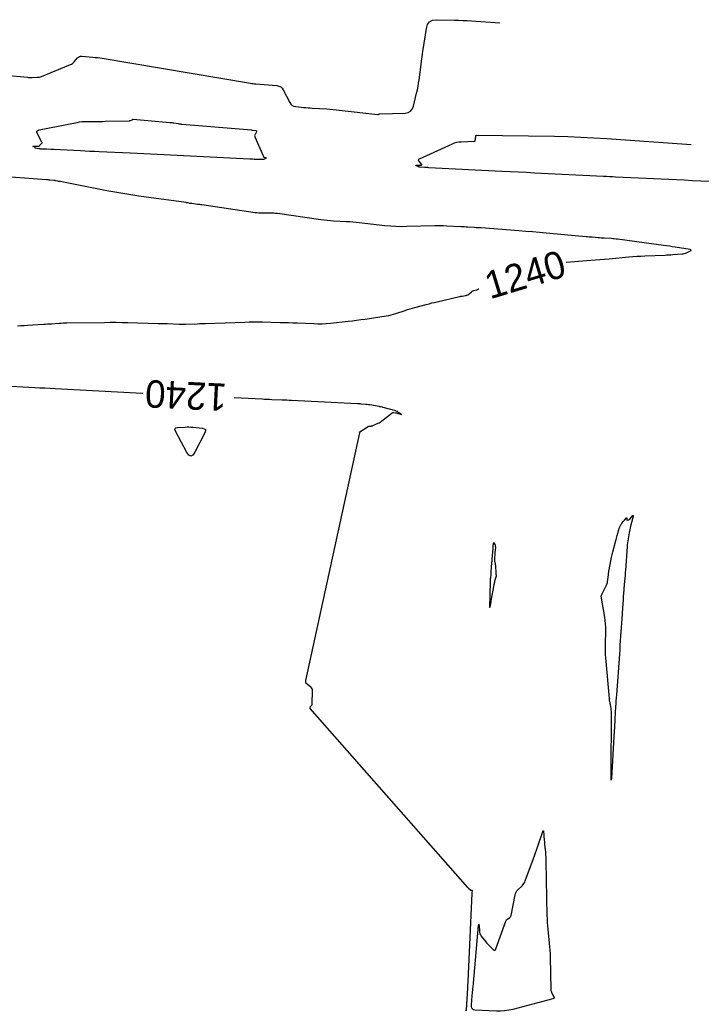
# Model space of a CAD drawing. Extents: x 658976 to 668726, y 639543 to 647196.
# Drawn here: x 664016.9 to 664165.9, y 642189.2 to 642406 of the extents above; entities that cross this region are included whole.
import ezdxf

# ---------------------------------------------------------------- set-up
doc = ezdxf.new("R2010")
doc.units = 0
for name, color, linetype in [('Ex_Contour Labels', 7, 'Continuous'), ('Ex_Major Contours', 7, 'Continuous'), ('Ex_Minor Contours', 7, 'Continuous')]:
    doc.layers.add(name, color=color, linetype=linetype)

msp = doc.modelspace()

# ---------------------------------------------------------------- linework, layer by layer
at = {"layer": 'Ex_Major Contours'}
for points in [[(664068.09, 642375.45), (664067.79, 642375.46), (664067.49, 642375.47), (664067.19, 642375.49), (664046.92, 642376.5), (664045.45, 642376.58), (664043.97, 642376.65), (664042.5, 642376.72), (664041.02, 642376.79), (664034.22, 642377.1), (664033.2, 642377.15), (664032.17, 642377.19), (664031.15, 642377.24), (664030.13, 642377.29), (664024.32, 642377.57), (664024.16, 642377.58), (664024, 642377.59), (664023.83, 642377.59), (664023.67, 642377.6), (664022.78, 642377.64), (664022.73, 642377.65), (664022.69, 642377.65), (664022.65, 642377.65), (664022.6, 642377.65), (664022.43, 642377.66), (664022.38, 642377.66), (664022.34, 642377.66), (664022.3, 642377.67), (664022.25, 642377.67), (664021.56, 642377.7), (664021.43, 642377.71), (664021.3, 642377.72), (664021.17, 642377.74), (664021.04, 642377.76), (664020.26, 642377.9), (664020.24, 642377.9), (664020.22, 642377.91), (664020.21, 642377.93), (664020.21, 642377.95), (664020.22, 642378.04), (664020.21, 642378.06), (664020.21, 642378.08), (664020.19, 642378.1), (664020.18, 642378.11), (664019.8, 642378.24), (664019.75, 642378.26), (664019.73, 642378.28), (664019.75, 642378.29), (664019.81, 642378.3), (664021.1, 642378.35), (664021.11, 642378.35), (664021.12, 642378.36), (664021.12, 642378.36), (664021.12, 642378.37), (664021.13, 642378.41), (664021.13, 642378.42), (664021.13, 642378.43), (664021.13, 642378.43), (664021.14, 642378.44), (664021.63, 642378.89), (664021.7, 642378.97), (664021.73, 642379.05), (664021.73, 642379.15), (664021.69, 642379.24), (664020.7, 642381.06), (664020.58, 642381.36), (664020.61, 642381.6), (664020.78, 642381.77), (664021.08, 642381.88), (664029.43, 642383.54), (664029.93, 642383.63), (664030.44, 642383.69), (664030.94, 642383.73), (664031.46, 642383.74), (664033.5, 642383.74), (664034.02, 642383.74), (664034.53, 642383.75), (664035.04, 642383.75), (664035.55, 642383.76), (664040.8, 642383.89), (664040.87, 642383.89), (664040.94, 642383.91), (664041.01, 642383.92), (664041.08, 642383.95), (664041.44, 642384.09), (664041.46, 642384.1), (664041.47, 642384.11), (664041.49, 642384.13), (664041.5, 642384.14), (664041.55, 642384.2), (664041.57, 642384.22), (664041.58, 642384.22), (664041.6, 642384.23), (664041.62, 642384.23), (664049.66, 642383.52), (664049.89, 642383.5), (664050.12, 642383.47), (664050.35, 642383.44), (664050.57, 642383.41), (664051.49, 642383.25), (664051.71, 642383.22), (664051.94, 642383.19), (664052.17, 642383.16), (664052.4, 642383.14), (664067.54, 642381.91), (664067.55, 642381.91), (664067.56, 642381.91), (664067.56, 642381.9), (664067.57, 642381.89), (664067.58, 642381.86), (664067.59, 642381.85), (664067.59, 642381.85), (664067.6, 642381.84), (664067.61, 642381.84), (664067.69, 642381.84), (664067.7, 642381.83), (664067.72, 642381.83), (664067.73, 642381.83), (664067.75, 642381.83), (664068.47, 642381.74), (664068.57, 642381.71), (664068.63, 642381.66), (664068.64, 642381.58), (664068.6, 642381.48), (664068.31, 642380.91), (664068.25, 642380.78), (664068.23, 642380.64), (664068.24, 642380.51), (664068.29, 642380.37), (664070.16, 642376.06), (664070.19, 642376), (664070.23, 642375.96), (664070.28, 642375.93), (664070.34, 642375.9), (664070.72, 642375.81), (664070.73, 642375.81), (664070.73, 642375.81), (664070.74, 642375.8), (664070.74, 642375.8), (664070.76, 642375.79), (664070.77, 642375.79), (664070.77, 642375.79), (664070.77, 642375.78), (664070.76, 642375.78), (664070.74, 642375.76), (664070.73, 642375.75), (664070.73, 642375.75), (664070.72, 642375.75), (664070.72, 642375.74), (664070.32, 642375.48), (664070.25, 642375.44), (664070.18, 642375.41), (664070.11, 642375.4), (664070.03, 642375.4), (664068.39, 642375.44)], [(664053.44, 642316.94), (664053.86, 642316.94), (664054.28, 642316.92), (664054.7, 642316.89), (664056.81, 642316.66), (664057.21, 642316.56), (664057.44, 642316.36), (664057.48, 642316.07), (664057.35, 642315.68), (664055.16, 642311.39), (664054.72, 642310.75), (664054.28, 642310.53), (664053.83, 642310.74), (664053.38, 642311.38), (664050.9, 642316.02), (664050.78, 642316.35), (664050.82, 642316.59), (664051, 642316.75), (664051.35, 642316.81), (664053.02, 642316.92)], [(664124.14, 642209.76), (664124.23, 642209.86), (664124.3, 642209.98), (664124.34, 642210.12), (664125.23, 642214.63), (664125.32, 642214.93), (664125.45, 642215.22), (664125.61, 642215.48), (664125.82, 642215.72), (664126.75, 642216.62), (664126.97, 642216.86), (664127.15, 642217.11), (664127.31, 642217.39), (664127.43, 642217.68), (664129.2, 642222.56), (664129.42, 642223.18), (664129.64, 642223.81), (664129.86, 642224.43), (664130.08, 642225.06), (664131.25, 642228.48), (664131.3, 642228.61), (664131.34, 642228.65), (664131.38, 642228.6), (664131.4, 642228.46), (664131.47, 642227.72), (664131.49, 642227.54), (664131.51, 642227.35), (664131.52, 642227.17), (664131.54, 642226.98), (664131.74, 642224.84), (664131.75, 642224.75), (664131.76, 642224.66), (664131.77, 642224.57), (664131.77, 642224.49), (664131.82, 642224.03), (664131.82, 642224), (664131.82, 642223.96), (664131.83, 642223.92), (664131.83, 642223.89), (664131.84, 642223.74), (664131.85, 642223.7), (664131.85, 642223.67), (664131.85, 642223.63), (664131.86, 642223.59), (664131.93, 642222.64), (664131.94, 642222.47), (664131.95, 642222.3), (664131.95, 642222.13), (664131.96, 642221.96), (664132.18, 642210.14), (664132.2, 642209.38), (664132.24, 642208.61), (664132.3, 642207.85), (664132.37, 642207.09), (664132.69, 642204.04), (664132.76, 642203.28), (664132.81, 642202.51), (664132.85, 642201.75), (664132.88, 642200.98), (664133.04, 642193.93), (664133.05, 642193.73), (664133.09, 642193.54), (664133.15, 642193.35), (664133.23, 642193.17), (664133.75, 642192.18), (664133.77, 642192.14), (664133.76, 642192.11), (664133.75, 642192.09), (664133.73, 642192.06), (664133.6, 642191.97), (664133.57, 642191.95), (664133.53, 642191.94), (664133.5, 642191.92), (664133.46, 642191.91), (664124.7, 642189.59), (664123.81, 642189.39), (664122.92, 642189.26), (664122.02, 642189.2), (664121.12, 642189.21), (664116.41, 642189.44), (664116.08, 642189.5), (664115.85, 642189.65), (664115.72, 642189.9), (664115.69, 642190.23), (664115.76, 642191.92), (664115.78, 642192.21), (664115.8, 642192.49), (664115.82, 642192.77), (664115.86, 642193.05), (664115.99, 642194.17), (664116.02, 642194.45), (664116.05, 642194.73), (664116.08, 642195.01), (664116.11, 642195.29), (664117.21, 642207.91), (664117.24, 642208.14), (664117.26, 642208.21), (664117.29, 642208.14), (664117.31, 642207.91), (664117.39, 642206.71), (664117.44, 642206.42), (664117.52, 642206.14), (664117.64, 642205.88), (664117.8, 642205.63), (664118.8, 642204.33), (664118.98, 642204.11), (664119.17, 642203.89), (664119.37, 642203.68), (664119.57, 642203.48), (664120.4, 642202.68), (664120.6, 642202.54), (664120.76, 642202.51), (664120.9, 642202.61), (664121.01, 642202.82), (664123.16, 642208.9), (664123.22, 642209.03), (664123.3, 642209.15), (664123.4, 642209.26), (664123.52, 642209.35), (664124.02, 642209.67)]]:
    msp.add_lwpolyline(points, close=True, dxfattribs=at)
for points in [[(664167.66, 642370.59), (664165.83, 642370.68), (664164.01, 642370.77), (664162.18, 642370.86), (664147.2, 642371.57), (664146.53, 642371.6), (664145.86, 642371.64), (664145.19, 642371.67), (664144.52, 642371.7), (664129.45, 642372.46), (664127.67, 642372.55), (664125.88, 642372.64), (664124.1, 642372.73), (664122.31, 642372.82), (664106.32, 642373.62), (664106.11, 642373.63), (664105.91, 642373.64), (664105.7, 642373.66), (664105.49, 642373.67), (664104.42, 642373.73), (664104.34, 642373.73), (664104.25, 642373.75), (664104.17, 642373.78), (664104.09, 642373.81), (664103.67, 642374.02), (664103.65, 642374.03), (664103.63, 642374.04), (664103.61, 642374.06), (664103.59, 642374.07), (664103.51, 642374.13), (664103.5, 642374.14), (664103.5, 642374.15), (664103.51, 642374.16), (664103.52, 642374.16), (664103.95, 642374.19), (664104.03, 642374.19), (664104.11, 642374.19), (664104.18, 642374.2), (664104.26, 642374.2), (664104.67, 642374.21), (664104.74, 642374.22), (664104.78, 642374.25), (664104.78, 642374.3), (664104.74, 642374.36), (664104.16, 642375.1), (664104.09, 642375.23), (664104.08, 642375.36), (664104.14, 642375.46), (664104.27, 642375.55), (664111.51, 642378.86), (664111.97, 642379.05), (664112.44, 642379.18), (664112.92, 642379.27), (664113.42, 642379.31), (664116.33, 642379.39), (664116.37, 642379.4), (664116.4, 642379.42), (664116.43, 642379.45), (664116.45, 642379.49), (664116.49, 642379.68), (664116.5, 642379.72), (664116.51, 642379.77), (664116.52, 642379.82), (664116.53, 642379.87), (664116.55, 642380.09), (664116.56, 642380.14), (664116.57, 642380.19), (664116.58, 642380.25), (664116.58, 642380.3), (664116.63, 642380.6), (664116.65, 642380.65), (664116.68, 642380.7), (664116.73, 642380.72), (664116.79, 642380.73), (664133.85, 642380.48), (664136.72, 642380.42), (664139.58, 642380.32), (664142.44, 642380.17), (664145.3, 642379.99), (664163.71, 642378.68)], [(664136.39, 642352.98), (664141.75, 642353.39), (664142.76, 642353.47), (664143.77, 642353.55), (664144.78, 642353.64), (664145.79, 642353.73), (664150.11, 642354.13), (664150.98, 642354.2), (664151.86, 642354.26), (664152.73, 642354.31), (664153.6, 642354.35), (664158, 642354.52), (664158.43, 642354.54), (664158.85, 642354.56), (664159.27, 642354.58), (664159.7, 642354.62), (664161.75, 642354.77), (664161.99, 642354.8), (664162.22, 642354.85), (664162.45, 642354.92), (664162.67, 642355.02), (664163.54, 642355.43), (664163.7, 642355.53), (664163.75, 642355.61), (664163.68, 642355.67), (664163.5, 642355.71), (664160.21, 642356.24), (664159.58, 642356.34), (664158.95, 642356.43), (664158.32, 642356.52), (664157.69, 642356.61), (664147.64, 642357.97), (664147.28, 642358.01), (664146.91, 642358.05), (664146.55, 642358.08), (664146.19, 642358.11), (664144.66, 642358.19), (664144.34, 642358.21), (664144.01, 642358.23), (664143.68, 642358.26), (664143.36, 642358.28), (664142.05, 642358.4), (664141.72, 642358.43), (664141.4, 642358.46), (664141.07, 642358.49), (664140.74, 642358.52), (664132, 642359.32), (664130.51, 642359.45), (664129.02, 642359.58), (664127.52, 642359.7), (664126.03, 642359.81), (664117.81, 642360.44), (664117.44, 642360.46), (664117.07, 642360.49), (664116.7, 642360.51), (664116.32, 642360.54), (664114.84, 642360.63), (664114.47, 642360.65), (664114.09, 642360.67), (664113.72, 642360.69), (664113.35, 642360.71), (664110.22, 642360.85), (664109.57, 642360.88), (664108.93, 642360.89), (664108.28, 642360.89), (664107.63, 642360.88), (664101.43, 642360.73), (664100.25, 642360.72), (664099.08, 642360.75), (664097.91, 642360.83), (664096.74, 642360.94), (664091.12, 642361.59), (664090.42, 642361.66), (664089.72, 642361.73), (664089.02, 642361.78), (664088.32, 642361.82), (664085.5, 642361.95), (664084.8, 642361.99), (664084.1, 642362.05), (664083.4, 642362.12), (664082.7, 642362.21), (664073.2, 642363.58), (664072.8, 642363.63), (664072.39, 642363.66), (664071.99, 642363.68), (664071.58, 642363.69), (664069.96, 642363.67), (664069.55, 642363.68), (664069.15, 642363.7), (664068.74, 642363.73), (664068.34, 642363.78), (664056.65, 642365.48), (664056.42, 642365.52), (664056.18, 642365.55), (664055.95, 642365.58), (664055.71, 642365.61), (664054.51, 642365.76), (664054.4, 642365.78), (664054.29, 642365.79), (664054.19, 642365.81), (664054.08, 642365.83), (664053.65, 642365.91), (664053.54, 642365.93), (664053.43, 642365.95), (664053.33, 642365.97), (664053.22, 642365.98), (664042.9, 642367.41), (664041.14, 642367.67), (664039.39, 642367.95), (664037.65, 642368.25), (664035.9, 642368.58), (664025.65, 642370.57), (664025.53, 642370.59), (664025.42, 642370.62), (664025.3, 642370.64), (664025.19, 642370.67), (664024.73, 642370.77), (664024.61, 642370.8), (664024.49, 642370.82), (664024.38, 642370.83), (664024.26, 642370.85), (664023.43, 642370.91), (664023.25, 642370.93), (664023.08, 642370.94), (664022.9, 642370.95), (664022.72, 642370.97), (664011.94, 642371.74)], [(664016.36, 642339.04), (664017.09, 642339.09), (664017.82, 642339.14), (664018.54, 642339.19), (664022.04, 642339.39), (664022.47, 642339.42), (664022.9, 642339.45), (664023.32, 642339.48), (664023.75, 642339.51), (664025.46, 642339.63), (664025.88, 642339.65), (664026.31, 642339.68), (664026.74, 642339.69), (664027.16, 642339.7), (664035.38, 642339.81), (664036.65, 642339.82), (664037.93, 642339.82), (664039.2, 642339.8), (664040.47, 642339.77), (664047.13, 642339.58), (664047.62, 642339.57), (664048.11, 642339.55), (664048.6, 642339.54), (664049.09, 642339.52), (664051.82, 642339.41), (664051.93, 642339.4), (664052.04, 642339.4), (664052.15, 642339.4), (664052.26, 642339.4), (664052.7, 642339.4), (664052.81, 642339.4), (664052.92, 642339.4), (664053.03, 642339.4), (664053.14, 642339.4), (664055.67, 642339.5), (664056.13, 642339.52), (664056.59, 642339.54), (664057.04, 642339.55), (664057.5, 642339.57), (664066.1, 642339.88), (664067.05, 642339.91), (664068.01, 642339.92), (664068.97, 642339.92), (664069.92, 642339.91), (664073.83, 642339.81), (664074.75, 642339.78), (664075.66, 642339.76), (664076.58, 642339.72), (664077.5, 642339.68), (664081.16, 642339.52), (664082.08, 642339.5), (664082.99, 642339.51), (664083.9, 642339.56), (664084.82, 642339.64), (664088.65, 642340.05), (664089.6, 642340.16), (664090.54, 642340.28), (664091.48, 642340.4), (664092.42, 642340.54), (664097.02, 642341.23), (664097.55, 642341.33), (664098.08, 642341.44), (664098.6, 642341.58), (664099.12, 642341.74), (664101.18, 642342.43), (664101.7, 642342.6), (664102.22, 642342.76), (664102.74, 642342.92), (664103.26, 642343.06), (664105.78, 642343.73), (664106.37, 642343.89), (664106.97, 642344.04), (664107.56, 642344.18), (664108.16, 642344.32), (664113.03, 642345.45), (664113.18, 642345.48), (664113.32, 642345.51), (664113.47, 642345.54), (664113.62, 642345.56), (664114.38, 642345.68), (664114.44, 642345.69), (664114.5, 642345.7), (664114.56, 642345.72), (664114.63, 642345.74), (664114.87, 642345.81), (664114.93, 642345.83), (664114.99, 642345.86), (664115.04, 642345.9), (664115.09, 642345.94), (664115.7, 642346.5), (664115.81, 642346.59), (664115.93, 642346.67), (664116.05, 642346.72), (664116.18, 642346.77), (664116.73, 642346.91), (664116.86, 642346.95), (664116.99, 642347), (664117.12, 642347.07), (664117.23, 642347.15), (664117.25, 642347.16)], [(664043.8, 642324.27), (664043.66, 642324.28), (664024.57, 642325.27), (664023.46, 642325.33), (664022.35, 642325.39), (664021.24, 642325.45), (664020.13, 642325.51), (664004.49, 642326.39)], [(664114.38, 642189.39), (664114.5, 642189.39), (664114.52, 642189.39), (664114.54, 642189.4), (664114.55, 642189.42), (664114.55, 642189.43), (664114.85, 642194.32), (664114.87, 642194.68), (664114.89, 642195.05), (664114.91, 642195.41), (664114.93, 642195.78), (664115.83, 642214.9), (664115.83, 642214.97), (664115.83, 642215.03), (664115.84, 642215.1), (664115.84, 642215.16), (664115.87, 642215.56), (664115.87, 642215.56), (664115.87, 642215.56), (664115.86, 642215.56), (664115.58, 642215.58), (664115.54, 642215.59), (664115.5, 642215.6), (664115.46, 642215.62), (664115.43, 642215.65), (664115.11, 642215.97), (664115.05, 642216.04), (664114.99, 642216.1), (664114.93, 642216.17), (664114.87, 642216.24), (664080.39, 642255.41), (664080.34, 642255.49), (664080.32, 642255.57), (664080.34, 642255.65), (664080.39, 642255.73), (664080.67, 642256.05), (664080.73, 642256.14), (664080.78, 642256.23), (664080.81, 642256.32), (664080.82, 642256.42), (664080.9, 642259.23), (664080.88, 642259.48), (664080.81, 642259.69), (664080.68, 642259.88), (664080.51, 642260.05), (664079.71, 642260.67), (664079.54, 642260.84), (664079.44, 642261.03), (664079.4, 642261.24), (664079.42, 642261.48), (664091.24, 642315.67), (664091.25, 642315.69), (664091.25, 642315.7), (664091.25, 642315.71), (664091.24, 642315.72), (664091.23, 642315.77), (664091.23, 642315.78), (664091.23, 642315.79), (664091.22, 642315.8), (664091.22, 642315.8), (664091.19, 642315.82), (664091.18, 642315.83), (664091.18, 642315.83), (664091.18, 642315.84), (664091.18, 642315.85), (664091.2, 642315.87), (664091.21, 642315.88), (664091.21, 642315.89), (664091.22, 642315.89), (664091.22, 642315.9), (664093.07, 642317.03), (664093.15, 642317.07), (664093.22, 642317.1), (664093.3, 642317.12), (664093.39, 642317.12), (664093.73, 642317.14), (664093.82, 642317.15), (664093.9, 642317.16), (664093.98, 642317.19), (664094.06, 642317.22), (664095.23, 642317.74), (664095.45, 642317.84), (664095.66, 642317.96), (664095.86, 642318.09), (664096.06, 642318.24), (664098.24, 642319.97), (664098.33, 642320.03), (664098.42, 642320.07), (664098.52, 642320.09), (664098.63, 642320.08), (664099.06, 642320.03), (664099.17, 642320.01), (664099.28, 642319.99), (664099.39, 642319.96), (664099.49, 642319.93), (664100.34, 642319.65), (664100.41, 642319.63), (664100.43, 642319.63), (664100.41, 642319.65), (664100.35, 642319.69), (664099.95, 642319.92), (664099.9, 642319.95), (664099.85, 642319.98), (664099.81, 642320.01), (664099.76, 642320.05), (664099.57, 642320.22), (664099.54, 642320.25), (664099.5, 642320.28), (664099.47, 642320.3), (664099.42, 642320.32), (664099.18, 642320.41), (664099.16, 642320.42), (664099.14, 642320.43), (664099.12, 642320.43), (664099.11, 642320.44), (664096.35, 642321.21), (664096.29, 642321.22), (664096.23, 642321.24), (664096.16, 642321.25), (664096.1, 642321.27), (664095.76, 642321.33), (664095.68, 642321.35), (664095.6, 642321.36), (664095.52, 642321.38), (664095.44, 642321.39), (664093.42, 642321.74), (664093.35, 642321.75), (664093.27, 642321.76), (664093.2, 642321.77), (664093.12, 642321.78), (664092.82, 642321.81), (664092.75, 642321.82), (664092.67, 642321.83), (664092.6, 642321.83), (664092.52, 642321.84), (664091.51, 642321.95), (664091.31, 642321.97), (664091.12, 642321.98), (664090.93, 642321.99), (664090.73, 642322.01), (664076.32, 642322.72), (664075.78, 642322.74), (664075.24, 642322.77), (664074.7, 642322.79), (664074.16, 642322.82), (664072, 642322.9), (664071.46, 642322.93), (664070.92, 642322.95), (664070.39, 642322.97), (664069.85, 642323), (664063.78, 642323.29)]]:
    msp.add_lwpolyline(points, dxfattribs=at)
at = {"layer": 'Ex_Minor Contours'}
msp.add_lwpolyline([(664003.79, 642394.7), (664018.5, 642393.39), (664018.76, 642393.37), (664019.03, 642393.35), (664019.29, 642393.35), (664019.55, 642393.35), (664020.61, 642393.38), (664020.87, 642393.4), (664021.13, 642393.44), (664021.38, 642393.5), (664021.62, 642393.59), (664027.91, 642396.15), (664028.16, 642396.27), (664028.39, 642396.41), (664028.59, 642396.59), (664028.78, 642396.79), (664029.48, 642397.64), (664029.67, 642397.82), (664029.89, 642397.94), (664030.12, 642398.01), (664030.39, 642398.01), (664032.85, 642397.8), (664033.36, 642397.75), (664033.86, 642397.69), (664034.36, 642397.62), (664034.86, 642397.54), (664067.34, 642392.09), (664067.62, 642392.04), (664067.9, 642392.01), (664068.18, 642391.97), (664068.46, 642391.95), (664073.07, 642391.57), (664073.53, 642391.48), (664073.92, 642391.3), (664074.24, 642391.01), (664074.5, 642390.62), (664075.91, 642387.86), (664076.15, 642387.51), (664076.44, 642387.24), (664076.8, 642387.07), (664077.22, 642386.98), (664079.01, 642386.81), (664079.45, 642386.77), (664079.9, 642386.73), (664080.35, 642386.7), (664080.8, 642386.67), (664084.01, 642386.46), (664084.69, 642386.41), (664085.38, 642386.35), (664086.06, 642386.29), (664086.74, 642386.21), (664095.15, 642385.24), (664095.19, 642385.24), (664095.23, 642385.24), (664095.27, 642385.26), (664095.3, 642385.28), (664095.45, 642385.37), (664095.49, 642385.39), (664095.52, 642385.4), (664095.56, 642385.41), (664095.61, 642385.41), (664101.14, 642385.57), (664101.81, 642385.68), (664102.33, 642385.96), (664102.72, 642386.42), (664102.97, 642387.05), (664103.67, 642389.91), (664103.84, 642390.63), (664103.98, 642391.35), (664104.1, 642392.07), (664104.21, 642392.8), (664104.62, 642396.2), (664104.73, 642397), (664104.84, 642397.81), (664104.95, 642398.62), (664105.08, 642399.43), (664105.81, 642404.09), (664106.06, 642404.91), (664106.51, 642405.5), (664107.17, 642405.85), (664108.03, 642405.95), (664111.86, 642405.9), (664112.82, 642405.88), (664113.78, 642405.84), (664114.73, 642405.8), (664115.69, 642405.73), (664121.85, 642405.29)], dxfattribs=at)
for points in [[(664147.94, 642294.66), (664147.98, 642294.8), (664148.04, 642294.93), (664148.11, 642295.07), (664148.43, 642295.69), (664148.48, 642295.77), (664148.53, 642295.84), (664148.58, 642295.92), (664148.64, 642295.99), (664148.87, 642296.28), (664148.93, 642296.35), (664148.99, 642296.41), (664149.05, 642296.48), (664149.12, 642296.55), (664149.59, 642297.04), (664149.63, 642297.08), (664149.66, 642297.09), (664149.67, 642297.06), (664149.67, 642297), (664149.63, 642296.69), (664149.63, 642296.63), (664149.65, 642296.59), (664149.69, 642296.57), (664149.75, 642296.58), (664150.03, 642296.64), (664150.1, 642296.66), (664150.16, 642296.69), (664150.21, 642296.73), (664150.27, 642296.78), (664150.87, 642297.47), (664150.96, 642297.56), (664151.02, 642297.58), (664151.03, 642297.53), (664151.01, 642297.39), (664150.53, 642295.52), (664150.52, 642295.5), (664150.51, 642295.47), (664150.51, 642295.45), (664150.5, 642295.42), (664150.47, 642295.27), (664150.46, 642295.22), (664150.22, 642294.1), (664150.2, 642294.02), (664150.19, 642293.94), (664150.17, 642293.86), (664150.16, 642293.78), (664149.73, 642291.15), (664149.72, 642291.06), (664149.71, 642290.97), (664149.7, 642290.88), (664149.69, 642290.79), (664149.33, 642285.52), (664149.31, 642285.25), (664149.29, 642284.98), (664149.27, 642284.72), (664149.25, 642284.45), (664149.06, 642282.47), (664149.06, 642282.42), (664149.05, 642282.38), (664149.05, 642282.33), (664149.05, 642282.28), (664149.04, 642282.09), (664149.03, 642282.04), (664149.03, 642282), (664149.03, 642281.95), (664149.02, 642281.9), (664148.98, 642281.31), (664148.97, 642281.2), (664148.96, 642281.08), (664148.96, 642280.97), (664148.95, 642280.85), (664148.76, 642278.02), (664148.73, 642277.51), (664148.69, 642277), (664148.66, 642276.49), (664148.62, 642275.98), (664148.29, 642271.17), (664148.22, 642270.2), (664148.15, 642269.23), (664148.08, 642268.26), (664148.01, 642267.29), (664147.36, 642258.34), (664147.31, 642257.69), (664147.27, 642257.04), (664147.23, 642256.38), (664147.19, 642255.73), (664147.04, 642253.12), (664147, 642252.46), (664146.96, 642251.81), (664146.92, 642251.16), (664146.89, 642250.5), (664146.39, 642241.42), (664146.31, 642240.12), (664146.25, 642239.69), (664146.22, 642240.12), (664146.22, 642241.42), (664146.31, 642254.19), (664146.3, 642254.48), (664146.28, 642254.77), (664146.25, 642255.06), (664146.2, 642255.35), (664145.9, 642256.95), (664145.89, 642257.01), (664145.88, 642257.08), (664145.87, 642257.14), (664145.87, 642257.21), (664145.87, 642257.6), (664145.86, 642257.6), (664145.86, 642257.61), (664145.86, 642257.6), (664145.86, 642257.6), (664145.85, 642257.57), (664145.84, 642257.56), (664145.84, 642257.56), (664145.84, 642257.56), (664145.84, 642257.57), (664145.06, 642266.44), (664145, 642267.18), (664144.97, 642267.92), (664144.96, 642268.67), (664144.96, 642269.41), (664145.04, 642272.39), (664145.04, 642273.13), (664145, 642273.87), (664144.93, 642274.61), (664144.83, 642275.35), (664144.05, 642279.92), (664144.04, 642279.97), (664144.05, 642280.02), (664144.06, 642280.06), (664144.08, 642280.1), (664144.19, 642280.26), (664144.21, 642280.3), (664144.24, 642280.35), (664144.26, 642280.39), (664144.28, 642280.43), (664145.19, 642282.38), (664145.21, 642282.43), (664145.24, 642282.48), (664145.26, 642282.54), (664145.28, 642282.59), (664145.37, 642282.81), (664145.39, 642282.87), (664145.4, 642282.92), (664145.41, 642282.98), (664145.42, 642283.04), (664145.55, 642284.1), (664145.57, 642284.29), (664145.6, 642284.49), (664145.63, 642284.69), (664145.66, 642284.88), (664146.3, 642288.46), (664146.35, 642288.76), (664146.42, 642289.06), (664146.49, 642289.35), (664146.57, 642289.64), (664147.26, 642292.09), (664147.33, 642292.36), (664147.41, 642292.63), (664147.48, 642292.9), (664147.55, 642293.17), (664147.89, 642294.52)], [(664119.72, 642280.04), (664119.72, 642280.08), (664119.73, 642280.12), (664119.73, 642280.16), (664119.74, 642280.31), (664119.74, 642280.35), (664119.74, 642280.39), (664119.75, 642280.43), (664119.75, 642280.47), (664119.79, 642282.88), (664119.8, 642282.98), (664119.8, 642283.08), (664119.81, 642283.17), (664119.81, 642283.27), (664119.84, 642283.66), (664119.84, 642283.76), (664119.85, 642283.86), (664119.86, 642283.95), (664119.87, 642284.05), (664119.94, 642284.63), (664119.96, 642284.76), (664119.97, 642284.89), (664119.98, 642285.02), (664119.99, 642285.15), (664120.15, 642287.31), (664120.15, 642287.37), (664120.15, 642287.42), (664120.16, 642287.48), (664120.16, 642287.54), (664120.17, 642287.77), (664120.17, 642287.83), (664120.18, 642287.89), (664120.18, 642287.94), (664120.19, 642288), (664120.38, 642290.36), (664120.38, 642290.43), (664120.39, 642290.5), (664120.4, 642290.57), (664120.4, 642290.64), (664120.42, 642290.93), (664120.43, 642291), (664120.43, 642291.07), (664120.44, 642291.14), (664120.45, 642291.21), (664120.5, 642291.55), (664120.52, 642291.61), (664120.54, 642291.64), (664120.56, 642291.62), (664120.59, 642291.57), (664120.81, 642291.07), (664120.85, 642290.96), (664120.87, 642290.85), (664120.89, 642290.73), (664120.88, 642290.62), (664120.83, 642289.91), (664120.82, 642289.76), (664120.8, 642289.6), (664120.79, 642289.45), (664120.78, 642289.29), (664120.7, 642288.11), (664120.7, 642287.99), (664120.7, 642287.86), (664120.71, 642287.73), (664120.73, 642287.61), (664120.83, 642287.11), (664120.85, 642286.99), (664120.87, 642286.86), (664120.88, 642286.74), (664120.9, 642286.61), (664121.01, 642284.92), (664121.01, 642284.88), (664121.01, 642284.84), (664121.01, 642284.8), (664121.02, 642284.76), (664121.03, 642284.55), (664121.03, 642284.54), (664121.04, 642284.52), (664121.04, 642284.5), (664121.04, 642284.48), (664121.06, 642284.41), (664121.06, 642284.39), (664121.06, 642284.37), (664121.06, 642284.35), (664121.05, 642284.34), (664120.73, 642283.2), (664120.68, 642283.01), (664120.63, 642282.81), (664120.59, 642282.61), (664120.55, 642282.41), (664119.93, 642278.9), (664119.9, 642278.74), (664119.87, 642278.58), (664119.84, 642278.42), (664119.81, 642278.27), (664119.69, 642277.64), (664119.66, 642277.52), (664119.64, 642277.48), (664119.63, 642277.52), (664119.64, 642277.65), (664119.72, 642280)]]:
    msp.add_lwpolyline(points, close=True, dxfattribs=at)

# ---------------------------------------------------------------- texts
at = {"layer": 'Ex_Contour Labels'}
for rotation, p in [(16.8602, (664119.71, 642344.82)), (177.1898, (664062.26, 642326.37))]:
    msp.add_text('1240', height=6, rotation=rotation, dxfattribs=at).set_placement(p)

doc.saveas('drawing.dxf')
